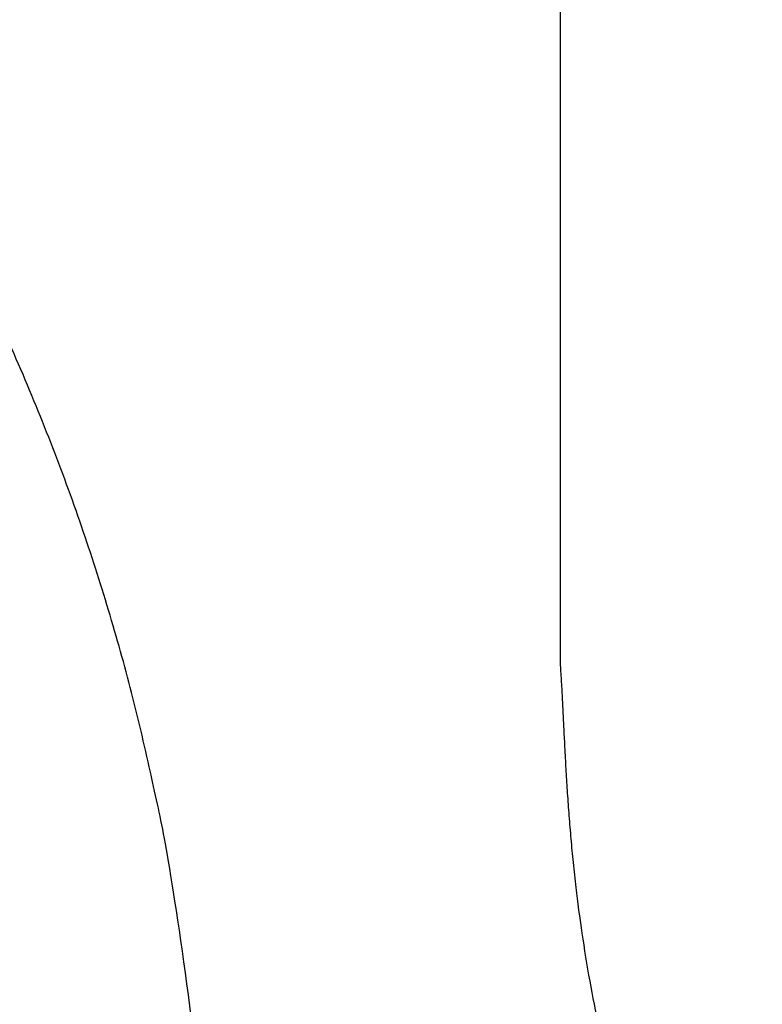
# Model space of a CAD drawing. Header units: inches. Extents: x 18 to 846, y -67 to 561.
# Tile 430 of 656: x 427.535 to 428.193, y 200.709 to 201.581. Entities that reach past the tile are written whole.
import ezdxf

# ---------------------------------------------------------------- set-up
doc = ezdxf.new("R2010")
doc.units = ezdxf.units.IN
doc.header["$LTSCALE"] = 24
doc.header["$MEASUREMENT"] = 0
doc.layers.add('Visible (ANSI)', color=7, linetype='Continuous', lineweight=30)

msp = doc.modelspace()

# ---------------------------------------------------------------- linework, layer by layer
at = {"layer": 'Visible (ANSI)'}
msp.add_line((428.01416, 203.51023), (428.01416, 201.01078), dxfattribs=at)
for points, knots in [([(427.69154, 204.4053), (427.33826, 204.76017), (427.22202, 204.81328), (426.97003, 205.0154), (426.40842, 205.28119), (425.92432, 205.42525), (425.57424, 205.49387), (425.06289, 205.53069), (424.68271, 205.50933), (424.43486, 205.4779), (423.85608, 205.35652), (422.89223, 204.80827), (422.49596, 204.1319), (422.30901, 203.51244), (422.28423, 202.75406), (422.55632, 202.0826), (422.85479, 201.64598), (423.70601, 201.10478), (424.09813, 200.97194), (424.79263, 200.74763), (425.20956, 200.55822), (425.35725, 200.4652), (425.46245, 200.3823), (425.49099, 200.21276), (425.4464, 200.06739), (425.29451, 199.92144), (424.84624, 199.85243), (424.61342, 199.91405), (424.25515, 200.02776), (423.82559, 200.22907), (423.46578, 200.50651), (423.29608, 200.70881), (423.09122, 200.92306)], [0, 0, 0, 0, 0, 0.074085, 0.10269, 0.133689, 0.16679, 0.198605, 0.227525, 0.257011, 0.291036, 0.329253, 0.371353, 0.415239, 0.455898, 0.494781, 0.535382, 0.575034, 0.615343, 0.653819, 0.685392, 0.711703, 0.732004, 0.749282, 0.767325, 0.789255, 0.813362, 0.840082, 0.86874, 0.896879, 0.925496, 1, 1, 1, 1, 1]), ([(421.9257, 199.20466), (422.24937, 198.96147), (422.5125, 198.50029), (423.81435, 197.99995), (424.67605, 197.87246), (425.6876, 197.93965), (426.36304, 198.25012), (427.11178, 198.69007), (427.58688, 199.55427), (427.68659, 200.01184), (427.72695, 200.44098), (427.65207, 201.21515), (427.12915, 201.9768), (426.66979, 202.25197), (426.3554, 202.46197), (425.6226, 202.71023), (425.28895, 202.84556), (424.86886, 202.99837), (424.73703, 203.0753), (424.56495, 203.17544), (424.5306, 203.31829), (424.54991, 203.41986), (424.6112, 203.52296), (424.78409, 203.58669), (425.02455, 203.62199), (425.20419, 203.61967), (425.63357, 203.51878), (426.09517, 203.29961), (426.35697, 203.05536), (426.5582, 202.83461), (426.66678, 202.72802)], [0, 0, 0, 0, 0, 0.107991, 0.154721, 0.201249, 0.247092, 0.294045, 0.337268, 0.377117, 0.415859, 0.454911, 0.494638, 0.534662, 0.574373, 0.610521, 0.645386, 0.677292, 0.703632, 0.725706, 0.744086, 0.761302, 0.778538, 0.797356, 0.818035, 0.842792, 0.870677, 0.899937, 0.930619, 1, 1, 1, 1, 1]), ([(428.01416, 201.01078), (428.0214, 200.90844), (428.01604, 200.69174), (428.15064, 200.33308), (428.37927, 199.94913), (428.78794, 199.61128), (429.27176, 199.42619), (429.49774, 199.42307), (429.76443, 199.42103)], [-1, -1, -1, -1, -1, -0.731413, -0.604115, -0.468846, -0.333858, 0, 0, 0, 0, 0])]:
    msp.add_open_spline(points, degree=4, knots=knots, dxfattribs=at)

doc.saveas('drawing.dxf')
